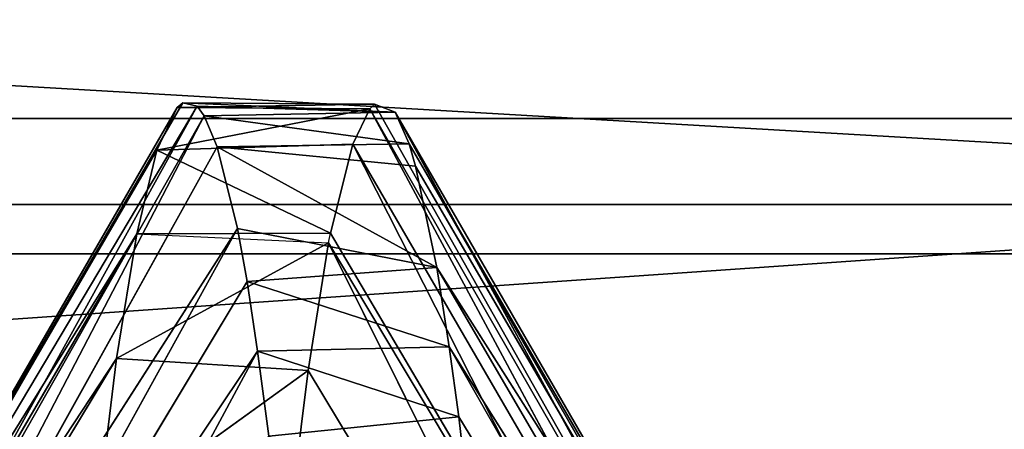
# Model space of a CAD drawing. Extents: x 0 to 4.5, y 0 to 2.5.
# Tile 580 of 656: x 3.2659 to 3.3457, y 1.7235 to 1.7566. Entities that reach past the tile are written whole.
import ezdxf

# ---------------------------------------------------------------- set-up
doc = ezdxf.new("R2010")
doc.units = 0
doc.header["$LTSCALE"] = 2.54
doc.layers.get('0').update_dxf_attribs({"color": 13, "linetype": 'CONTINUOUS'})

# ---------------------------------------------------------------- blocks, each defined once
blk = doc.blocks.new('HACZYK_NA_R_CZNIKI_YUZO_ST')
at = {"color": 0}
for p, q in [((3, 1.766703, 1.061538), (3.5, 1.737684, 0.995707)), ((3, 1.766703, 1.061538), (3.5, 1.737684, 0.995707)), ((3.239279, 1.681451, 1.222267), (3.279141, 1.749904, 1.240204)), ((3.239279, 1.681451, 1.222267), (3.279141, 1.749904, 1.240204)), ((3.240157, 1.682259, 1.241527), (3.279141, 1.749904, 1.240204)), ((3.240157, 1.682259, 1.241527), (3.279141, 1.749904, 1.240204)), ((3.279141, 1.749904, 1.240204), (3.278672, 1.749534, 1.228417)), ((3.279141, 1.749904, 1.240204), (3.278672, 1.749534, 1.228417)), ((3.280305, 1.749623, 1.269425), (3.279141, 1.749904, 1.240204)), ((3.279141, 1.749904, 1.240204), (3.294656, 1.749787, 1.235396)), ((3.279141, 1.749904, 1.240204), (3.294656, 1.749787, 1.235396)), ((3.279141, 1.749904, 1.240204), (3.296345, 1.749159, 1.278982)), ((3.280305, 1.749623, 1.269425), (3.279141, 1.749904, 1.240204)), ((3.279141, 1.749904, 1.240204), (3.296345, 1.749159, 1.278982)), ((3.238411, 1.679833, 1.203492), (3.278672, 1.749534, 1.228417)), ((3.238411, 1.679833, 1.203492), (3.278672, 1.749534, 1.228417)), ((3.239279, 1.681451, 1.222267), (3.278672, 1.749534, 1.228417)), ((3.239279, 1.681451, 1.222267), (3.278672, 1.749534, 1.228417)), ((3.240157, 1.682259, 1.241527), (3.280305, 1.749623, 1.269425)), ((3.240157, 1.682259, 1.241527), (3.280305, 1.749623, 1.269425)), ((3.242179, 1.680764, 1.286905), (3.280305, 1.749623, 1.269425)), ((3.242179, 1.680764, 1.286905), (3.280305, 1.749623, 1.269425)), ((3.278672, 1.749534, 1.228417), (3.27704, 1.746085, 1.187555)), ((3.278672, 1.749534, 1.228417), (3.27704, 1.746085, 1.187555)), ((3.27704, 1.746085, 1.187555), (3.294275, 1.749409, 1.225706)), ((3.27704, 1.746085, 1.187555), (3.294275, 1.749409, 1.225706)), ((3.278672, 1.749534, 1.228417), (3.294656, 1.749787, 1.235396)), ((3.278672, 1.749534, 1.228417), (3.294656, 1.749787, 1.235396)), ((3.278672, 1.749534, 1.228417), (3.294275, 1.749409, 1.225706)), ((3.278672, 1.749534, 1.228417), (3.294275, 1.749409, 1.225706)), ((3.280874, 1.748862, 1.283712), (3.280305, 1.749623, 1.269425)), ((3.280305, 1.749623, 1.269425), (3.296345, 1.749159, 1.278982)), ((3.280305, 1.749623, 1.269425), (3.296345, 1.749159, 1.278982)), ((3.280874, 1.748862, 1.283712), (3.280305, 1.749623, 1.269425)), ((3.280874, 1.748862, 1.283712), (3.296345, 1.749159, 1.278982)), ((3.280874, 1.748862, 1.283712), (3.296345, 1.749159, 1.278982)), ((3.292904, 1.746553, 1.191387), (3.294275, 1.749409, 1.225706)), ((3.292904, 1.746553, 1.191387), (3.294275, 1.749409, 1.225706)), ((3.294275, 1.749409, 1.225706), (3.294656, 1.749787, 1.235396)), ((3.294275, 1.749409, 1.225706), (3.294656, 1.749787, 1.235396)), ((3.294275, 1.749409, 1.225706), (3.331966, 1.679361, 1.199318)), ((3.294275, 1.749409, 1.225706), (3.331966, 1.679361, 1.199318)), ((3.294275, 1.749409, 1.225706), (3.333214, 1.681692, 1.226298)), ((3.294275, 1.749409, 1.225706), (3.333214, 1.681692, 1.226298)), ((3.294656, 1.749787, 1.235396), (3.333214, 1.681692, 1.226298)), ((3.294656, 1.749787, 1.235396), (3.333214, 1.681692, 1.226298)), ((3.294656, 1.749787, 1.235396), (3.296345, 1.749159, 1.278982)), ((3.294656, 1.749787, 1.235396), (3.296345, 1.749159, 1.278982)), ((3.296345, 1.749159, 1.278982), (3.335408, 1.681615, 1.27506)), ((3.333214, 1.681692, 1.226298), (3.296345, 1.749159, 1.278982)), ((3.296345, 1.749159, 1.278982), (3.335408, 1.681615, 1.27506)), ((3.296345, 1.749159, 1.278982), (3.336103, 1.680405, 1.290877)), ((3.296345, 1.749159, 1.278982), (3.336103, 1.680405, 1.290877)), ((3.296345, 1.749159, 1.278982), (3.297464, 1.746585, 1.308337)), ((3.333214, 1.681692, 1.226298), (3.296345, 1.749159, 1.278982)), ((3.296345, 1.749159, 1.278982), (3.297464, 1.746585, 1.308337)), ((3, 1.714066, 1.5452), (3.5, 1.748627, 1.482102)), ((3, 1.714066, 1.5452), (3.5, 1.748627, 1.482102)), ((3, 1.748627, 1.482102), (3.5, 1.748627, 1.482102)), ((3, 1.748627, 1.482102), (3.5, 1.748627, 1.482102)), ((3.242179, 1.680764, 1.286905), (3.280874, 1.748862, 1.283712)), ((3.242179, 1.680764, 1.286905), (3.280874, 1.748862, 1.283712)), ((3.243489, 1.677222, 1.316337), (3.280874, 1.748862, 1.283712)), ((3.243489, 1.677222, 1.316337), (3.280874, 1.748862, 1.283712)), ((3.281937, 1.74635, 1.310302), (3.280874, 1.748862, 1.283712)), ((3.280874, 1.748862, 1.283712), (3.297464, 1.746585, 1.308337)), ((3.280874, 1.748862, 1.283712), (3.297464, 1.746585, 1.308337)), ((3.281937, 1.74635, 1.310302), (3.280874, 1.748862, 1.283712)), ((3.238411, 1.679833, 1.203492), (3.27704, 1.746085, 1.187555)), ((3.238411, 1.679833, 1.203492), (3.27704, 1.746085, 1.187555)), ((3.243489, 1.677222, 1.316337), (3.281937, 1.74635, 1.310302)), ((3.243489, 1.677222, 1.316337), (3.281937, 1.74635, 1.310302)), ((3.27704, 1.746085, 1.187555), (3.275407, 1.7393, 1.147112)), ((3.27704, 1.746085, 1.187555), (3.275407, 1.7393, 1.147112)), ((3.27704, 1.746085, 1.187555), (3.292904, 1.746553, 1.191387)), ((3.27704, 1.746085, 1.187555), (3.292904, 1.746553, 1.191387)), ((3.27704, 1.746085, 1.187555), (3.291106, 1.739375, 1.14747)), ((3.27704, 1.746085, 1.187555), (3.291106, 1.739375, 1.14747)), ((3.281937, 1.74635, 1.310302), (3.297464, 1.746585, 1.308337)), ((3.281937, 1.74635, 1.310302), (3.297464, 1.746585, 1.308337)), ((3.28357, 1.73974, 1.350773), (3.281937, 1.74635, 1.310302)), ((3.281937, 1.74635, 1.310302), (3.297992, 1.744789, 1.321999)), ((3.281937, 1.74635, 1.310302), (3.297992, 1.744789, 1.321999)), ((3.281937, 1.74635, 1.310302), (3.299706, 1.73659, 1.365023)), ((3.28357, 1.73974, 1.350773), (3.281937, 1.74635, 1.310302)), ((3.281937, 1.74635, 1.310302), (3.299706, 1.73659, 1.365023)), ((3.291106, 1.739375, 1.14747), (3.292904, 1.746553, 1.191387)), ((3.291106, 1.739375, 1.14747), (3.292904, 1.746553, 1.191387)), ((3.330168, 1.673154, 1.161344), (3.292904, 1.746553, 1.191387)), ((3.292904, 1.746553, 1.191387), (3.331966, 1.679361, 1.199318)), ((3.292904, 1.746553, 1.191387), (3.331966, 1.679361, 1.199318)), ((3.330168, 1.673154, 1.161344), (3.292904, 1.746553, 1.191387)), ((3.297464, 1.746585, 1.308337), (3.336103, 1.680405, 1.290877)), ((3.297464, 1.746585, 1.308337), (3.336103, 1.680405, 1.290877)), ((3.297464, 1.746585, 1.308337), (3.337055, 1.677836, 1.312257)), ((3.297464, 1.746585, 1.308337), (3.337055, 1.677836, 1.312257)), ((3.297464, 1.746585, 1.308337), (3.297992, 1.744789, 1.321999)), ((3.297464, 1.746585, 1.308337), (3.297992, 1.744789, 1.321999)), ((3.297992, 1.744789, 1.321999), (3.337055, 1.677836, 1.312257)), ((3.297992, 1.744789, 1.321999), (3.337055, 1.677836, 1.312257)), ((3.297992, 1.744789, 1.321999), (3.299706, 1.73659, 1.365023)), ((3.297992, 1.744789, 1.321999), (3.299706, 1.73659, 1.365023)), ((3, 1.74167, 2.062872), (3.5, 1.74167, 2.062872)), ((3, 1.74167, 2.062872), (3.5, 1.74167, 2.062872)), ((3.243489, 1.677222, 1.316337), (3.28357, 1.73974, 1.350773)), ((3.243489, 1.677222, 1.316337), (3.28357, 1.73974, 1.350773)), ((3.245124, 1.67021, 1.3517), (3.28357, 1.73974, 1.350773)), ((3.245124, 1.67021, 1.3517), (3.28357, 1.73974, 1.350773)), ((3.284343, 1.735456, 1.369718), (3.28357, 1.73974, 1.350773)), ((3.28357, 1.73974, 1.350773), (3.299706, 1.73659, 1.365023)), ((3.28357, 1.73974, 1.350773), (3.299706, 1.73659, 1.365023)), ((3.284343, 1.735456, 1.369718), (3.28357, 1.73974, 1.350773)), ((3.236226, 1.672298, 1.15735), (3.275407, 1.7393, 1.147112)), ((3.236226, 1.672298, 1.15735), (3.275407, 1.7393, 1.147112)), ((3.238411, 1.679833, 1.203492), (3.275407, 1.7393, 1.147112)), ((3.238411, 1.679833, 1.203492), (3.275407, 1.7393, 1.147112)), ((3.275407, 1.7393, 1.147112), (3.273775, 1.729223, 1.107362)), ((3.275407, 1.7393, 1.147112), (3.273775, 1.729223, 1.107362)), ((3.275407, 1.7393, 1.147112), (3.291106, 1.739375, 1.14747)), ((3.275407, 1.7393, 1.147112), (3.29095, 1.738578, 1.143739)), ((3.29095, 1.738578, 1.143739), (3.291106, 1.739375, 1.14747)), ((3.291106, 1.739375, 1.14747), (3.330168, 1.673154, 1.161344)), ((3.291106, 1.739375, 1.14747), (3.330168, 1.673154, 1.161344)), ((3.273775, 1.729223, 1.107362), (3.29095, 1.738578, 1.143739)), ((3.273775, 1.729223, 1.107362), (3.29095, 1.738578, 1.143739)), ((3.289283, 1.728262, 1.104174), (3.29095, 1.738578, 1.143739)), ((3.289283, 1.728262, 1.104174), (3.29095, 1.738578, 1.143739)), ((3.328346, 1.663545, 1.123906), (3.29095, 1.738578, 1.143739)), ((3.29095, 1.738578, 1.143739), (3.330168, 1.673154, 1.161344)), ((3.29095, 1.738578, 1.143739), (3.330168, 1.673154, 1.161344)), ((3.328346, 1.663545, 1.123906), (3.29095, 1.738578, 1.143739)), ((3, 1.737684, 0.995707), (3.5, 1.737684, 0.995707)), ((3, 1.737684, 0.995707), (3.5, 1.737684, 0.995707)), ((3.284343, 1.735456, 1.369718), (3.299706, 1.73659, 1.365023)), ((3.284343, 1.735456, 1.369718), (3.299706, 1.73659, 1.365023)), ((3.337055, 1.677836, 1.312257), (3.299706, 1.73659, 1.365023)), ((3.299706, 1.73659, 1.365023), (3.339066, 1.66921, 1.355748)), ((3.299706, 1.73659, 1.365023), (3.339066, 1.66921, 1.355748)), ((3.299706, 1.73659, 1.365023), (3.300709, 1.730183, 1.389372)), ((3.337055, 1.677836, 1.312257), (3.299706, 1.73659, 1.365023)), ((3.299706, 1.73659, 1.365023), (3.300709, 1.730183, 1.389372)), ((3.245124, 1.67021, 1.3517), (3.284343, 1.735456, 1.369718)), ((3.245124, 1.67021, 1.3517), (3.284343, 1.735456, 1.369718)), ((3.285202, 1.729834, 1.390567), (3.284343, 1.735456, 1.369718)), ((3.284343, 1.735456, 1.369718), (3.300709, 1.730183, 1.389372)), ((3.284343, 1.735456, 1.369718), (3.300709, 1.730183, 1.389372)), ((3.285202, 1.729834, 1.390567), (3.284343, 1.735456, 1.369718)), ((3.285202, 1.729834, 1.390567), (3.300709, 1.730183, 1.389372)), ((3.285202, 1.729834, 1.390567), (3.300709, 1.730183, 1.389372)), ((3.300709, 1.730183, 1.389372), (3.339066, 1.66921, 1.355748)), ((3.300709, 1.730183, 1.389372), (3.339066, 1.66921, 1.355748)), ((3.300709, 1.730183, 1.389372), (3.34054, 1.660297, 1.386292)), ((3.300709, 1.730183, 1.389372), (3.34054, 1.660297, 1.386292)), ((3.300709, 1.730183, 1.389372), (3.301477, 1.724506, 1.407621)), ((3.300709, 1.730183, 1.389372), (3.301477, 1.724506, 1.407621)), ((3.234796, 1.664762, 1.127968), (3.273775, 1.729223, 1.107362)), ((3.234796, 1.664762, 1.127968), (3.273775, 1.729223, 1.107362)), ((3.236226, 1.672298, 1.15735), (3.273775, 1.729223, 1.107362)), ((3.236226, 1.672298, 1.15735), (3.273775, 1.729223, 1.107362)), ((3.245124, 1.67021, 1.3517), (3.285202, 1.729834, 1.390567)), ((3.245124, 1.67021, 1.3517), (3.285202, 1.729834, 1.390567)), ((3.246986, 1.658949, 1.390286), (3.285202, 1.729834, 1.390567)), ((3.246986, 1.658949, 1.390286), (3.285202, 1.729834, 1.390567)), ((3.273775, 1.729223, 1.107362), (3.272143, 1.715922, 1.068571)), ((3.273775, 1.729223, 1.107362), (3.272143, 1.715922, 1.068571)), ((3.273775, 1.729223, 1.107362), (3.289283, 1.728262, 1.104174)), ((3.273775, 1.729223, 1.107362), (3.289283, 1.728262, 1.104174)), ((3.286107, 1.722947, 1.412237), (3.285202, 1.729834, 1.390567)), ((3.285202, 1.729834, 1.390567), (3.301477, 1.724506, 1.407621)), ((3.285202, 1.729834, 1.390567), (3.301477, 1.724506, 1.407621)), ((3.286107, 1.722947, 1.412237), (3.285202, 1.729834, 1.390567)), ((3.272143, 1.715922, 1.068571), (3.289283, 1.728262, 1.104174)), ((3.272143, 1.715922, 1.068571), (3.289283, 1.728262, 1.104174)), ((3.287575, 1.714388, 1.064678), (3.289283, 1.728262, 1.104174)), ((3.287575, 1.714388, 1.064678), (3.289283, 1.728262, 1.104174)), ((3.289283, 1.728262, 1.104174), (3.328346, 1.663545, 1.123906)), ((3.289283, 1.728262, 1.104174), (3.328346, 1.663545, 1.123906)), ((3.286107, 1.722947, 1.412237), (3.301477, 1.724506, 1.407621)), ((3.286107, 1.722947, 1.412237), (3.301477, 1.724506, 1.407621)), ((3.301477, 1.724506, 1.407621), (3.34054, 1.660297, 1.386292)), ((3.301477, 1.724506, 1.407621), (3.34054, 1.660297, 1.386292)), ((3.301477, 1.724506, 1.407621), (3.303286, 1.708576, 1.449269)), ((3.301477, 1.724506, 1.407621), (3.303286, 1.708576, 1.449269))]:
    blk.add_line(p, q, dxfattribs=at)
mesh = blk.add_polyface(dxfattribs=at)
corners = [(3.5, 1.821385, 2.00896), (3, 1.821385, 2.00896), (3, 1.74167, 2.062872)]
mesh.append_faces([[corners[k] for k in face] for face in [(0, 1, 2)]], dxfattribs={"color": 0})
mesh = blk.add_polyface(dxfattribs=at)
corners = [(3.5, 1.821385, 2.00896), (3, 1.74167, 2.062872), (3.5, 1.74167, 2.062872)]
mesh.append_faces([[corners[k] for k in face] for face in [(0, 1, 2)]], dxfattribs={"color": 0})
mesh = blk.add_polyface(dxfattribs=at)
corners = [(3, 1.748627, 1.482102), (3.5, 1.774656, 1.415032), (3.5, 1.748627, 1.482102)]
mesh.append_faces([[corners[k] for k in face] for face in [(0, 1, 2)]], dxfattribs={"color": 0})
mesh = blk.add_polyface(dxfattribs=at)
corners = [(3, 1.748627, 1.482102), (3, 1.774656, 1.415032), (3.5, 1.774656, 1.415032)]
mesh.append_faces([[corners[k] for k in face] for face in [(0, 1, 2)]], dxfattribs={"color": 0})
mesh = blk.add_polyface(dxfattribs=at)
corners = [(3, 1.766703, 1.061538), (3.5, 1.737684, 0.995707), (3.5, 1.766703, 1.061538)]
mesh.append_faces([[corners[k] for k in face] for face in [(0, 1, 2)]], dxfattribs={"color": 0})
mesh = blk.add_polyface(dxfattribs=at)
corners = [(3, 1.766703, 1.061538), (3, 1.737684, 0.995707), (3.5, 1.737684, 0.995707)]
mesh.append_faces([[corners[k] for k in face] for face in [(0, 1, 2)]], dxfattribs={"color": 0})
mesh = blk.add_polyface(dxfattribs=at)
corners = [(3.5, 1.679763, 0.402767), (3, 1.679763, 0.402767), (3, 1.763271, 0.450592)]
mesh.append_faces([[corners[k] for k in face] for face in [(0, 1, 2)]], dxfattribs={"color": 0})
mesh = blk.add_polyface(dxfattribs=at)
corners = [(3.5, 1.679763, 0.402767), (3, 1.763271, 0.450592), (3.5, 1.763271, 0.450592)]
mesh.append_faces([[corners[k] for k in face] for face in [(0, 1, 2)]], dxfattribs={"color": 0})
mesh = blk.add_polyface(dxfattribs=at)
corners = [(3.279141, 1.749904, 1.240204), (3.278672, 1.749534, 1.228417), (3.239279, 1.681451, 1.222267)]
mesh.append_faces([[corners[k] for k in face] for face in [(0, 1, 2)]], dxfattribs={"color": 0})
mesh = blk.add_polyface(dxfattribs=at)
corners = [(3.279141, 1.749904, 1.240204), (3.239279, 1.681451, 1.222267), (3.240157, 1.682259, 1.241527)]
mesh.append_faces([[corners[k] for k in face] for face in [(0, 1, 2)]], dxfattribs={"color": 0})
mesh = blk.add_polyface(dxfattribs=at)
corners = [(3.279141, 1.749904, 1.240204), (3.240157, 1.682259, 1.241527), (3.280305, 1.749623, 1.269425)]
mesh.append_faces([[corners[k] for k in face] for face in [(0, 1, 2)]], dxfattribs={"color": 0})
mesh = blk.add_polyface(dxfattribs=at)
corners = [(3.279141, 1.749904, 1.240204), (3.294656, 1.749787, 1.235396), (3.278672, 1.749534, 1.228417)]
mesh.append_faces([[corners[k] for k in face] for face in [(0, 1, 2)]], dxfattribs={"color": 0})
mesh = blk.add_polyface(dxfattribs=at)
corners = [(3.296345, 1.749159, 1.278982), (3.294656, 1.749787, 1.235396), (3.279141, 1.749904, 1.240204)]
mesh.append_faces([[corners[k] for k in face] for face in [(0, 1, 2)]], dxfattribs={"color": 0})
mesh = blk.add_polyface(dxfattribs=at)
corners = [(3.296345, 1.749159, 1.278982), (3.279141, 1.749904, 1.240204), (3.280305, 1.749623, 1.269425)]
mesh.append_faces([[corners[k] for k in face] for face in [(0, 1, 2)]], dxfattribs={"color": 0})
mesh = blk.add_polyface(dxfattribs=at)
corners = [(3.278672, 1.749534, 1.228417), (3.27704, 1.746085, 1.187555), (3.238411, 1.679833, 1.203492)]
mesh.append_faces([[corners[k] for k in face] for face in [(0, 1, 2)]], dxfattribs={"color": 0})
mesh = blk.add_polyface(dxfattribs=at)
corners = [(3.278672, 1.749534, 1.228417), (3.238411, 1.679833, 1.203492), (3.239279, 1.681451, 1.222267)]
mesh.append_faces([[corners[k] for k in face] for face in [(0, 1, 2)]], dxfattribs={"color": 0})
mesh = blk.add_polyface(dxfattribs=at)
corners = [(3.280305, 1.749623, 1.269425), (3.240157, 1.682259, 1.241527), (3.242179, 1.680764, 1.286905)]
mesh.append_faces([[corners[k] for k in face] for face in [(0, 1, 2)]], dxfattribs={"color": 0})
mesh = blk.add_polyface(dxfattribs=at)
corners = [(3.280305, 1.749623, 1.269425), (3.242179, 1.680764, 1.286905), (3.280874, 1.748862, 1.283712)]
mesh.append_faces([[corners[k] for k in face] for face in [(0, 1, 2)]], dxfattribs={"color": 0})
mesh = blk.add_polyface(dxfattribs=at)
corners = [(3.278672, 1.749534, 1.228417), (3.294275, 1.749409, 1.225706), (3.27704, 1.746085, 1.187555)]
mesh.append_faces([[corners[k] for k in face] for face in [(0, 1, 2)]], dxfattribs={"color": 0})
mesh = blk.add_polyface(dxfattribs=at)
corners = [(3.294275, 1.749409, 1.225706), (3.292904, 1.746553, 1.191387), (3.27704, 1.746085, 1.187555)]
mesh.append_faces([[corners[k] for k in face] for face in [(0, 1, 2)]], dxfattribs={"color": 0})
mesh = blk.add_polyface(dxfattribs=at)
corners = [(3.294656, 1.749787, 1.235396), (3.294275, 1.749409, 1.225706), (3.278672, 1.749534, 1.228417)]
mesh.append_faces([[corners[k] for k in face] for face in [(0, 1, 2)]], dxfattribs={"color": 0})
mesh = blk.add_polyface(dxfattribs=at)
corners = [(3.280874, 1.748862, 1.283712), (3.296345, 1.749159, 1.278982), (3.280305, 1.749623, 1.269425)]
mesh.append_faces([[corners[k] for k in face] for face in [(0, 1, 2)]], dxfattribs={"color": 0})
mesh = blk.add_polyface(dxfattribs=at)
corners = [(3.297464, 1.746585, 1.308337), (3.296345, 1.749159, 1.278982), (3.280874, 1.748862, 1.283712)]
mesh.append_faces([[corners[k] for k in face] for face in [(0, 1, 2)]], dxfattribs={"color": 0})
mesh = blk.add_polyface(dxfattribs=at)
corners = [(3.294275, 1.749409, 1.225706), (3.331966, 1.679361, 1.199318), (3.292904, 1.746553, 1.191387)]
mesh.append_faces([[corners[k] for k in face] for face in [(0, 1, 2)]], dxfattribs={"color": 0})
mesh = blk.add_polyface(dxfattribs=at)
corners = [(3.294656, 1.749787, 1.235396), (3.333214, 1.681692, 1.226298), (3.294275, 1.749409, 1.225706)]
mesh.append_faces([[corners[k] for k in face] for face in [(0, 1, 2)]], dxfattribs={"color": 0})
mesh = blk.add_polyface(dxfattribs=at)
corners = [(3.294275, 1.749409, 1.225706), (3.333214, 1.681692, 1.226298), (3.331966, 1.679361, 1.199318)]
mesh.append_faces([[corners[k] for k in face] for face in [(0, 1, 2)]], dxfattribs={"color": 0})
mesh = blk.add_polyface(dxfattribs=at)
corners = [(3.294656, 1.749787, 1.235396), (3.296345, 1.749159, 1.278982), (3.333214, 1.681692, 1.226298)]
mesh.append_faces([[corners[k] for k in face] for face in [(0, 1, 2)]], dxfattribs={"color": 0})
mesh = blk.add_polyface(dxfattribs=at)
corners = [(3.296345, 1.749159, 1.278982), (3.335408, 1.681615, 1.27506), (3.333214, 1.681692, 1.226298)]
mesh.append_faces([[corners[k] for k in face] for face in [(0, 1, 2)]], dxfattribs={"color": 0})
mesh = blk.add_polyface(dxfattribs=at)
corners = [(3.296345, 1.749159, 1.278982), (3.336103, 1.680405, 1.290877), (3.335408, 1.681615, 1.27506)]
mesh.append_faces([[corners[k] for k in face] for face in [(0, 1, 2)]], dxfattribs={"color": 0})
mesh = blk.add_polyface(dxfattribs=at)
corners = [(3.296345, 1.749159, 1.278982), (3.297464, 1.746585, 1.308337), (3.336103, 1.680405, 1.290877)]
mesh.append_faces([[corners[k] for k in face] for face in [(0, 1, 2)]], dxfattribs={"color": 0})
mesh = blk.add_polyface(dxfattribs=at)
corners = [(3, 1.714066, 1.5452), (3.5, 1.748627, 1.482102), (3.5, 1.714066, 1.5452)]
mesh.append_faces([[corners[k] for k in face] for face in [(0, 1, 2)]], dxfattribs={"color": 0})
mesh = blk.add_polyface(dxfattribs=at)
corners = [(3, 1.714066, 1.5452), (3, 1.748627, 1.482102), (3.5, 1.748627, 1.482102)]
mesh.append_faces([[corners[k] for k in face] for face in [(0, 1, 2)]], dxfattribs={"color": 0})
mesh = blk.add_polyface(dxfattribs=at)
corners = [(3.280874, 1.748862, 1.283712), (3.242179, 1.680764, 1.286905), (3.243489, 1.677222, 1.316337)]
mesh.append_faces([[corners[k] for k in face] for face in [(0, 1, 2)]], dxfattribs={"color": 0})
mesh = blk.add_polyface(dxfattribs=at)
corners = [(3.280874, 1.748862, 1.283712), (3.243489, 1.677222, 1.316337), (3.281937, 1.74635, 1.310302)]
mesh.append_faces([[corners[k] for k in face] for face in [(0, 1, 2)]], dxfattribs={"color": 0})
mesh = blk.add_polyface(dxfattribs=at)
corners = [(3.281937, 1.74635, 1.310302), (3.297464, 1.746585, 1.308337), (3.280874, 1.748862, 1.283712)]
mesh.append_faces([[corners[k] for k in face] for face in [(0, 1, 2)]], dxfattribs={"color": 0})
mesh = blk.add_polyface(dxfattribs=at)
corners = [(3.27704, 1.746085, 1.187555), (3.275407, 1.7393, 1.147112), (3.238411, 1.679833, 1.203492)]
mesh.append_faces([[corners[k] for k in face] for face in [(0, 1, 2)]], dxfattribs={"color": 0})
mesh = blk.add_polyface(dxfattribs=at)
corners = [(3.281937, 1.74635, 1.310302), (3.243489, 1.677222, 1.316337), (3.28357, 1.73974, 1.350773)]
mesh.append_faces([[corners[k] for k in face] for face in [(0, 1, 2)]], dxfattribs={"color": 0})
mesh = blk.add_polyface(dxfattribs=at)
corners = [(3.27704, 1.746085, 1.187555), (3.291106, 1.739375, 1.14747), (3.275407, 1.7393, 1.147112)]
mesh.append_faces([[corners[k] for k in face] for face in [(0, 1, 2)]], dxfattribs={"color": 0})
mesh = blk.add_polyface(dxfattribs=at)
corners = [(3.292904, 1.746553, 1.191387), (3.291106, 1.739375, 1.14747), (3.27704, 1.746085, 1.187555)]
mesh.append_faces([[corners[k] for k in face] for face in [(0, 1, 2)]], dxfattribs={"color": 0})
mesh = blk.add_polyface(dxfattribs=at)
corners = [(3.297992, 1.744789, 1.321999), (3.297464, 1.746585, 1.308337), (3.281937, 1.74635, 1.310302)]
mesh.append_faces([[corners[k] for k in face] for face in [(0, 1, 2)]], dxfattribs={"color": 0})
mesh = blk.add_polyface(dxfattribs=at)
corners = [(3.299706, 1.73659, 1.365023), (3.297992, 1.744789, 1.321999), (3.281937, 1.74635, 1.310302)]
mesh.append_faces([[corners[k] for k in face] for face in [(0, 1, 2)]], dxfattribs={"color": 0})
mesh = blk.add_polyface(dxfattribs=at)
corners = [(3.299706, 1.73659, 1.365023), (3.281937, 1.74635, 1.310302), (3.28357, 1.73974, 1.350773)]
mesh.append_faces([[corners[k] for k in face] for face in [(0, 1, 2)]], dxfattribs={"color": 0})
mesh = blk.add_polyface(dxfattribs=at)
corners = [(3.292904, 1.746553, 1.191387), (3.330168, 1.673154, 1.161344), (3.291106, 1.739375, 1.14747)]
mesh.append_faces([[corners[k] for k in face] for face in [(0, 1, 2)]], dxfattribs={"color": 0})
mesh = blk.add_polyface(dxfattribs=at)
corners = [(3.292904, 1.746553, 1.191387), (3.331966, 1.679361, 1.199318), (3.330168, 1.673154, 1.161344)]
mesh.append_faces([[corners[k] for k in face] for face in [(0, 1, 2)]], dxfattribs={"color": 0})
mesh = blk.add_polyface(dxfattribs=at)
corners = [(3.297464, 1.746585, 1.308337), (3.337055, 1.677836, 1.312257), (3.336103, 1.680405, 1.290877)]
mesh.append_faces([[corners[k] for k in face] for face in [(0, 1, 2)]], dxfattribs={"color": 0})
mesh = blk.add_polyface(dxfattribs=at)
corners = [(3.297464, 1.746585, 1.308337), (3.297992, 1.744789, 1.321999), (3.337055, 1.677836, 1.312257)]
mesh.append_faces([[corners[k] for k in face] for face in [(0, 1, 2)]], dxfattribs={"color": 0})
mesh = blk.add_polyface(dxfattribs=at)
corners = [(3.297992, 1.744789, 1.321999), (3.299706, 1.73659, 1.365023), (3.337055, 1.677836, 1.312257)]
mesh.append_faces([[corners[k] for k in face] for face in [(0, 1, 2)]], dxfattribs={"color": 0})
mesh = blk.add_polyface(dxfattribs=at)
corners = [(3.5, 1.74167, 2.062872), (3, 1.74167, 2.062872), (3, 1.656911, 2.108442)]
mesh.append_faces([[corners[k] for k in face] for face in [(0, 1, 2)]], dxfattribs={"color": 0})
mesh = blk.add_polyface(dxfattribs=at)
corners = [(3.5, 1.74167, 2.062872), (3, 1.656911, 2.108442), (3.5, 1.656911, 2.108442)]
mesh.append_faces([[corners[k] for k in face] for face in [(0, 1, 2)]], dxfattribs={"color": 0})
mesh = blk.add_polyface(dxfattribs=at)
corners = [(3.28357, 1.73974, 1.350773), (3.243489, 1.677222, 1.316337), (3.245124, 1.67021, 1.3517)]
mesh.append_faces([[corners[k] for k in face] for face in [(0, 1, 2)]], dxfattribs={"color": 0})
mesh = blk.add_polyface(dxfattribs=at)
corners = [(3.28357, 1.73974, 1.350773), (3.245124, 1.67021, 1.3517), (3.284343, 1.735456, 1.369718)]
mesh.append_faces([[corners[k] for k in face] for face in [(0, 1, 2)]], dxfattribs={"color": 0})
mesh = blk.add_polyface(dxfattribs=at)
corners = [(3.284343, 1.735456, 1.369718), (3.299706, 1.73659, 1.365023), (3.28357, 1.73974, 1.350773)]
mesh.append_faces([[corners[k] for k in face] for face in [(0, 1, 2)]], dxfattribs={"color": 0})
mesh = blk.add_polyface(dxfattribs=at)
corners = [(3.275407, 1.7393, 1.147112), (3.273775, 1.729223, 1.107362), (3.236226, 1.672298, 1.15735)]
mesh.append_faces([[corners[k] for k in face] for face in [(0, 1, 2)]], dxfattribs={"color": 0})
mesh = blk.add_polyface(dxfattribs=at)
corners = [(3.275407, 1.7393, 1.147112), (3.236226, 1.672298, 1.15735), (3.238411, 1.679833, 1.203492)]
mesh.append_faces([[corners[k] for k in face] for face in [(0, 1, 2)]], dxfattribs={"color": 0})
mesh = blk.add_polyface(dxfattribs=at)
corners = [(3.275407, 1.7393, 1.147112), (3.29095, 1.738578, 1.143739), (3.273775, 1.729223, 1.107362)]
mesh.append_faces([[corners[k] for k in face] for face in [(0, 1, 2)]], dxfattribs={"color": 0})
mesh = blk.add_polyface(dxfattribs=at)
corners = [(3.291106, 1.739375, 1.14747), (3.330168, 1.673154, 1.161344), (3.29095, 1.738578, 1.143739)]
mesh.append_faces([[corners[k] for k in face] for face in [(0, 1, 2)]], dxfattribs={"color": 0})
mesh = blk.add_polyface(dxfattribs=at)
corners = [(3.29095, 1.738578, 1.143739), (3.289283, 1.728262, 1.104174), (3.273775, 1.729223, 1.107362)]
mesh.append_faces([[corners[k] for k in face] for face in [(0, 1, 2)]], dxfattribs={"color": 0})
mesh = blk.add_polyface(dxfattribs=at)
corners = [(3.29095, 1.738578, 1.143739), (3.328346, 1.663545, 1.123906), (3.289283, 1.728262, 1.104174)]
mesh.append_faces([[corners[k] for k in face] for face in [(0, 1, 2)]], dxfattribs={"color": 0})
mesh = blk.add_polyface(dxfattribs=at)
corners = [(3.29095, 1.738578, 1.143739), (3.330168, 1.673154, 1.161344), (3.328346, 1.663545, 1.123906)]
mesh.append_faces([[corners[k] for k in face] for face in [(0, 1, 2)]], dxfattribs={"color": 0})
mesh = blk.add_polyface(dxfattribs=at)
corners = [(3, 1.737684, 0.995707), (3.5, 1.700319, 0.934227), (3.5, 1.737684, 0.995707)]
mesh.append_faces([[corners[k] for k in face] for face in [(0, 1, 2)]], dxfattribs={"color": 0})
mesh = blk.add_polyface(dxfattribs=at)
corners = [(3, 1.737684, 0.995707), (3, 1.700319, 0.934227), (3.5, 1.700319, 0.934227)]
mesh.append_faces([[corners[k] for k in face] for face in [(0, 1, 2)]], dxfattribs={"color": 0})
mesh = blk.add_polyface(dxfattribs=at)
corners = [(3.300709, 1.730183, 1.389372), (3.299706, 1.73659, 1.365023), (3.284343, 1.735456, 1.369718)]
mesh.append_faces([[corners[k] for k in face] for face in [(0, 1, 2)]], dxfattribs={"color": 0})
mesh = blk.add_polyface(dxfattribs=at)
corners = [(3.299706, 1.73659, 1.365023), (3.339066, 1.66921, 1.355748), (3.337055, 1.677836, 1.312257)]
mesh.append_faces([[corners[k] for k in face] for face in [(0, 1, 2)]], dxfattribs={"color": 0})
mesh = blk.add_polyface(dxfattribs=at)
corners = [(3.299706, 1.73659, 1.365023), (3.300709, 1.730183, 1.389372), (3.339066, 1.66921, 1.355748)]
mesh.append_faces([[corners[k] for k in face] for face in [(0, 1, 2)]], dxfattribs={"color": 0})
mesh = blk.add_polyface(dxfattribs=at)
corners = [(3.284343, 1.735456, 1.369718), (3.245124, 1.67021, 1.3517), (3.285202, 1.729834, 1.390567)]
mesh.append_faces([[corners[k] for k in face] for face in [(0, 1, 2)]], dxfattribs={"color": 0})
mesh = blk.add_polyface(dxfattribs=at)
corners = [(3.285202, 1.729834, 1.390567), (3.300709, 1.730183, 1.389372), (3.284343, 1.735456, 1.369718)]
mesh.append_faces([[corners[k] for k in face] for face in [(0, 1, 2)]], dxfattribs={"color": 0})
mesh = blk.add_polyface(dxfattribs=at)
corners = [(3.301477, 1.724506, 1.407621), (3.300709, 1.730183, 1.389372), (3.285202, 1.729834, 1.390567)]
mesh.append_faces([[corners[k] for k in face] for face in [(0, 1, 2)]], dxfattribs={"color": 0})
mesh = blk.add_polyface(dxfattribs=at)
corners = [(3.300709, 1.730183, 1.389372), (3.34054, 1.660297, 1.386292), (3.339066, 1.66921, 1.355748)]
mesh.append_faces([[corners[k] for k in face] for face in [(0, 1, 2)]], dxfattribs={"color": 0})
mesh = blk.add_polyface(dxfattribs=at)
corners = [(3.300709, 1.730183, 1.389372), (3.301477, 1.724506, 1.407621), (3.34054, 1.660297, 1.386292)]
mesh.append_faces([[corners[k] for k in face] for face in [(0, 1, 2)]], dxfattribs={"color": 0})
mesh = blk.add_polyface(dxfattribs=at)
corners = [(3.273775, 1.729223, 1.107362), (3.272143, 1.715922, 1.068571), (3.234796, 1.664762, 1.127968)]
mesh.append_faces([[corners[k] for k in face] for face in [(0, 1, 2)]], dxfattribs={"color": 0})
mesh = blk.add_polyface(dxfattribs=at)
corners = [(3.273775, 1.729223, 1.107362), (3.234796, 1.664762, 1.127968), (3.236226, 1.672298, 1.15735)]
mesh.append_faces([[corners[k] for k in face] for face in [(0, 1, 2)]], dxfattribs={"color": 0})
mesh = blk.add_polyface(dxfattribs=at)
corners = [(3.285202, 1.729834, 1.390567), (3.245124, 1.67021, 1.3517), (3.246986, 1.658949, 1.390286)]
mesh.append_faces([[corners[k] for k in face] for face in [(0, 1, 2)]], dxfattribs={"color": 0})
mesh = blk.add_polyface(dxfattribs=at)
corners = [(3.285202, 1.729834, 1.390567), (3.246986, 1.658949, 1.390286), (3.286107, 1.722947, 1.412237)]
mesh.append_faces([[corners[k] for k in face] for face in [(0, 1, 2)]], dxfattribs={"color": 0})
mesh = blk.add_polyface(dxfattribs=at)
corners = [(3.273775, 1.729223, 1.107362), (3.289283, 1.728262, 1.104174), (3.272143, 1.715922, 1.068571)]
mesh.append_faces([[corners[k] for k in face] for face in [(0, 1, 2)]], dxfattribs={"color": 0})
mesh = blk.add_polyface(dxfattribs=at)
corners = [(3.286107, 1.722947, 1.412237), (3.301477, 1.724506, 1.407621), (3.285202, 1.729834, 1.390567)]
mesh.append_faces([[corners[k] for k in face] for face in [(0, 1, 2)]], dxfattribs={"color": 0})
mesh = blk.add_polyface(dxfattribs=at)
corners = [(3.289283, 1.728262, 1.104174), (3.287575, 1.714388, 1.064678), (3.272143, 1.715922, 1.068571)]
mesh.append_faces([[corners[k] for k in face] for face in [(0, 1, 2)]], dxfattribs={"color": 0})
mesh = blk.add_polyface(dxfattribs=at)
corners = [(3.289283, 1.728262, 1.104174), (3.328346, 1.663545, 1.123906), (3.287575, 1.714388, 1.064678)]
mesh.append_faces([[corners[k] for k in face] for face in [(0, 1, 2)]], dxfattribs={"color": 0})
mesh = blk.add_polyface(dxfattribs=at)
corners = [(3.303286, 1.708576, 1.449269), (3.301477, 1.724506, 1.407621), (3.286107, 1.722947, 1.412237)]
mesh.append_faces([[corners[k] for k in face] for face in [(0, 1, 2)]], dxfattribs={"color": 0})
mesh = blk.add_polyface(dxfattribs=at)
corners = [(3.301477, 1.724506, 1.407621), (3.303286, 1.708576, 1.449269), (3.34054, 1.660297, 1.386292)]
mesh.append_faces([[corners[k] for k in face] for face in [(0, 1, 2)]], dxfattribs={"color": 0})

msp = doc.modelspace()

# ---------------------------------------------------------------- block references
at = {"color": 0}
msp.add_blockref('HACZYK_NA_R_CZNIKI_YUZO_ST', (0, 0), dxfattribs=at)

doc.saveas('drawing.dxf')
